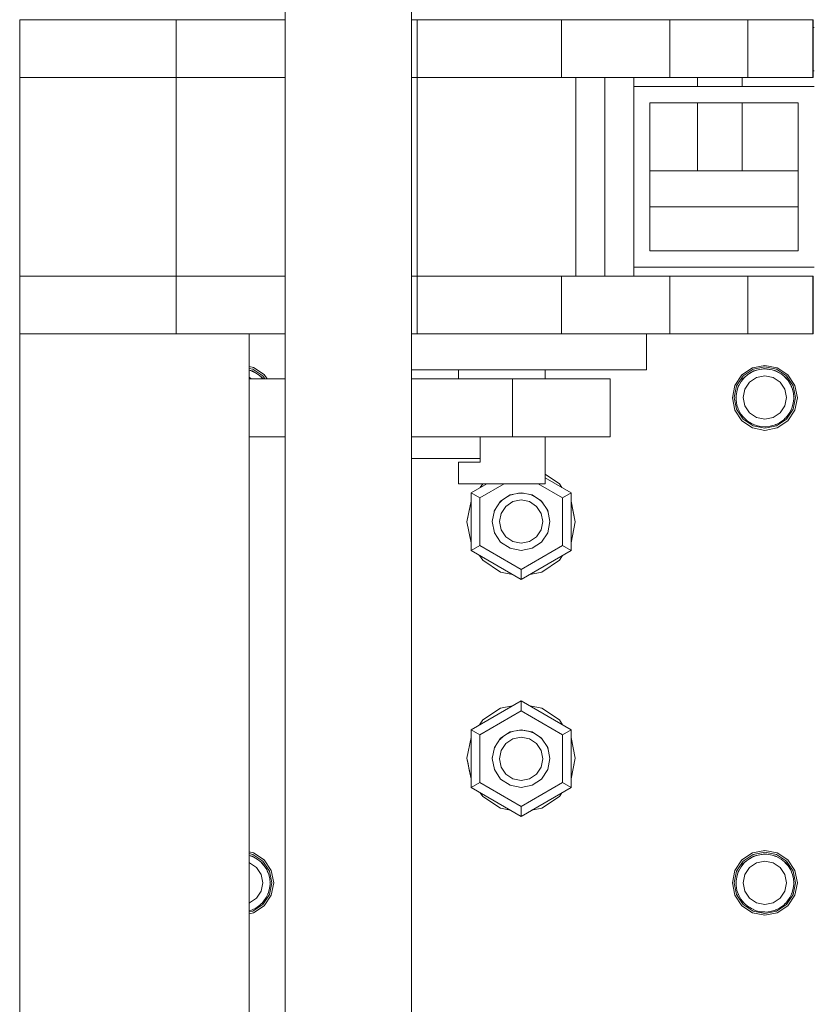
# Model space of a CAD drawing. Header units: millimetres. Extents: x 53746 to 116821, y -810352 to -765802.
# Tile 329 of 347: x 99317 to 99537, y -772974 to -772701. Entities that reach past the tile are written whole.
import ezdxf

# ---------------------------------------------------------------- set-up
doc = ezdxf.new("R2010")
doc.units = ezdxf.units.MM
doc.header["$MEASUREMENT"] = 0
for name, color, linetype, lineweight in [('Main Cradle Rails', 7, 'Continuous', 0), ('Side Cradle Tower', 7, 'Continuous', 0), ('Side Cradle Tower Platform', 7, 'Continuous', 0), ('Side Cradle Tower Rail Frame', 7, 'Continuous', 0)]:
    doc.layers.add(name, color=color, linetype=linetype, lineweight=lineweight)

# ---------------------------------------------------------------- blocks, each defined once
blk = doc.blocks.new('*U57')
at = {"layer": 'Side Cradle Tower', "color": 7, "linetype": 'Continuous', "lineweight": 0}
for p, q in [((14253.88, 15373.64), (14254.2, 15373.64)), ((14253.88, 15361.64), (14254.2, 15361.64)), ((14221.84, 15359.76), (14221.84, 15357.26)), ((14221.84, 15352.76), (14221.84, 15333.93)), ((14208.7, 15333.93), (14249.7, 15333.93)), ((14249.7, 15333.92), (14208.7, 15333.92)), ((14249.7, 15323.92), (14208.7, 15323.92)), ((14098.77, 15278.97), (14097.7, 15279.18)), ((14239.08, 15278.89), (14240.52, 15279.02)), ((14241.1, 15279), (14240.52, 15279.02)), ((14241.1, 15279), (14242.53, 15278.77)), ((14243.77, 15278.97), (14246.53, 15277.13)), ((14098.57, 15278.4), (14098.58, 15278.4)), ((14101.16, 15276.66), (14101.16, 15276.66)), ((14101.16, 15276.66), (14101.52, 15276.26)), ((14101.18, 15276.78), (14101.18, 15276.77)), ((14101.58, 15276.26), (14101.18, 15276.78)), ((14234.86, 15276.78), (14233.93, 15275.55)), ((14234.86, 15276.77), (14234.86, 15276.78)), ((14234.91, 15276.7), (14234.92, 15276.7)), ((14237.45, 15278.51), (14235.81, 15277.49)), ((14237.46, 15278.51), (14238.11, 15278.64)), ((14237.46, 15278.51), (14237.46, 15278.51)), ((14237.5, 15278.39), (14237.5, 15278.39)), ((14240.52, 15277.1), (14238.22, 15276.64)), ((14243.57, 15278.4), (14243.58, 15278.4)), ((14246.16, 15276.66), (14246.16, 15276.66)), ((14246.16, 15276.66), (14246.92, 15275.81)), ((14246.18, 15276.78), (14246.18, 15276.77)), ((14246.92, 15275.81), (14246.18, 15276.78)), ((14248.83, 15274.47), (14246.88, 15277.38)), ((14247.88, 15274.07), (14247.88, 15274.07)), ((14247.88, 15274.07), (14248.15, 15273.42)), ((14247.91, 15274.18), (14247.91, 15274.18)), ((14248.15, 15273.42), (14247.91, 15274.18)), ((14232.54, 15271.02), (14232.54, 15271.1)), ((14232.54, 15271.02), (14232.54, 15271.02)), ((14248.5, 15271.02), (14248.5, 15271.02)), ((14248.5, 15271.02), (14248.52, 15270.76)), ((14249.02, 15271.12), (14249.02, 15271.12)), ((14234.51, 15265.11), (14237.27, 15263.27)), ((14159.16, 15244.75), (14163.52, 15247.26)), ((14161.56, 15243.36), (14168.32, 15247.26)), ((14184.48, 15243.36), (14177.72, 15247.26)), ((14179.7, 15248.89), (14186.88, 15244.75)), ((14159.16, 15228.74), (14159.16, 15244.75)), ((14159.16, 15244.75), (14161.56, 15243.36)), ((14169.96, 15244.04), (14169.39, 15243.75)), ((14169.99, 15244.05), (14169.99, 15244.05)), ((14172.34, 15244.6), (14172.35, 15244.61)), ((14173.62, 15244.62), (14173.1, 15244.64)), ((14176.07, 15244.02), (14176.07, 15244.02)), ((14184.48, 15243.36), (14186.88, 15244.75)), ((14186.88, 15244.75), (14186.88, 15228.74)), ((14161.56, 15230.13), (14161.56, 15243.36)), ((14167.28, 15242.19), (14167.08, 15241.98)), ((14167.36, 15242.31), (14167.29, 15242.2)), ((14167.36, 15242.31), (14167.47, 15242.38)), ((14167.43, 15242.33), (14167.43, 15242.33)), ((14178.17, 15242.74), (14178.63, 15242.35)), ((14178.66, 15242.32), (14178.66, 15242.32)), ((14184.48, 15230.13), (14184.48, 15243.36)), ((14165.61, 15239.6), (14165.57, 15239.53)), ((14165.69, 15239.78), (14165.69, 15239.77)), ((14180.38, 15239.7), (14180.38, 15239.7)), ((14180.38, 15239.7), (14180.48, 15239.43)), ((14180.48, 15239.46), (14180.44, 15239.56)), ((14165.04, 15236.85), (14165.02, 15236.74)), ((14165.02, 15236.74), (14165.02, 15236.75)), ((14165.03, 15236.7), (14165.03, 15236.74)), ((14180.41, 15233.68), (14181.02, 15236.75)), ((14181.02, 15236.74), (14180.98, 15236.93)), ((14181.01, 15236.7), (14180.98, 15236.83)), ((14180.98, 15236.83), (14181.01, 15236.7)), ((14180.99, 15236.65), (14180.99, 15236.65)), ((14180.99, 15236.65), (14180.99, 15236.6)), ((14181.02, 15236.75), (14181.02, 15236.74)), ((14159.16, 15228.74), (14161.56, 15230.13)), ((14173.02, 15223.52), (14161.56, 15230.13)), ((14170.72, 15231.2), (14173.02, 15230.74)), ((14173.02, 15223.52), (14184.48, 15230.13)), ((14184.48, 15230.13), (14186.88, 15228.74)), ((14173.02, 15220.74), (14159.16, 15228.74)), ((14159.16, 15228.74), (14159.16, 15228.74)), ((14173.02, 15220.74), (14159.16, 15228.74)), ((14186.88, 15228.74), (14173.02, 15220.74)), ((14186.88, 15228.74), (14173.02, 15220.74)), ((14184.52, 15227.38), (14183.63, 15226.05)), ((14186.88, 15228.74), (14186.88, 15228.74)), ((14167.28, 15222.79), (14170.61, 15222.13)), ((14170.61, 15222.13), (14167.28, 15222.79)), ((14173.02, 15220.74), (14173.02, 15223.52)), ((14173.02, 15220.74), (14173.02, 15220.74)), ((14173.02, 15220.74), (14173.02, 15220.74)), ((14173.02, 15187.12), (14159.16, 15179.12)), ((14173.02, 15187.12), (14159.16, 15179.12)), ((14173.02, 15187.12), (14173.02, 15187.12)), ((14186.88, 15179.12), (14173.02, 15187.12)), ((14173.02, 15187.12), (14173.02, 15187.12)), ((14186.88, 15179.12), (14173.02, 15187.12)), ((14173.02, 15187.12), (14173.02, 15184.35)), ((14173.02, 15184.35), (14161.56, 15177.73)), ((14167.28, 15185.07), (14170.61, 15185.73)), ((14167.28, 15185.07), (14170.61, 15185.73)), ((14173.02, 15184.35), (14184.48, 15177.73)), ((14183.63, 15181.82), (14184.52, 15180.49)), ((14159.16, 15179.12), (14159.16, 15179.12)), ((14159.16, 15179.12), (14159.16, 15163.12)), ((14159.16, 15179.12), (14161.56, 15177.73)), ((14169.09, 15177.93), (14169.96, 15178.38)), ((14169.96, 15178.38), (14169.99, 15178.39)), ((14169.99, 15178.39), (14169.99, 15178.39)), ((14170.02, 15178.41), (14170.99, 15178.71)), ((14171.63, 15178.84), (14172.64, 15178.98)), ((14172.65, 15178.98), (14173.02, 15178.97)), ((14173.02, 15178.97), (14173.88, 15178.94)), ((14173.88, 15178.94), (14173.88, 15178.94)), ((14173.88, 15178.94), (14175.31, 15178.65)), ((14175.31, 15178.65), (14176.04, 15178.37)), ((14176.04, 15178.37), (14176.07, 15178.36)), ((14176.07, 15178.36), (14176.07, 15178.36)), ((14176.07, 15178.36), (14176.47, 15178.21)), ((14184.48, 15177.73), (14186.88, 15179.12)), ((14186.88, 15179.12), (14186.88, 15179.12)), ((14186.88, 15163.12), (14186.88, 15179.12)), ((14161.56, 15177.73), (14161.56, 15164.5)), ((14166.97, 15176.19), (14167.38, 15176.63)), ((14167.38, 15176.63), (14167.43, 15176.67)), ((14167.43, 15176.67), (14167.74, 15177)), ((14167.43, 15176.67), (14167.43, 15176.67)), ((14167.74, 15177), (14168.06, 15177.24)), ((14177.99, 15177.23), (14178.63, 15176.69)), ((14177.99, 15177.23), (14178.63, 15176.69)), ((14178.63, 15176.69), (14178.66, 15176.66)), ((14178.66, 15176.66), (14178.66, 15176.66)), ((14178.66, 15176.66), (14178.67, 15176.65)), ((14178.67, 15176.65), (14179.11, 15176.13)), ((14184.48, 15177.73), (14184.48, 15164.5)), ((14165.63, 15174.18), (14165.56, 15173.82)), ((14165.69, 15174.11), (14165.9, 15174.59)), ((14165.69, 15174.11), (14165.69, 15174.11)), ((14180.23, 15174.45), (14180.35, 15174.12)), ((14180.35, 15174.12), (14180.38, 15174.04)), ((14180.38, 15174.04), (14180.38, 15174.04)), ((14180.38, 15174.04), (14180.5, 15173.73)), ((14180.41, 15174.18), (14181.02, 15171.12)), ((14180.5, 15173.73), (14180.41, 15174.18)), ((14158.02, 15171.21), (14158.02, 15171.21)), ((14165.05, 15171.26), (14165.02, 15171.12)), ((14165.02, 15171.12), (14165.02, 15171.12)), ((14165.02, 15171.12), (14165.03, 15171.06)), ((14165.03, 15171.08), (14165.05, 15171.26)), ((14165.03, 15171.06), (14165.03, 15171.08)), ((14165.05, 15171.26), (14165.14, 15171.73)), ((14180.98, 15171.31), (14180.99, 15171.08)), ((14181.02, 15171.12), (14180.98, 15171.31)), ((14180.99, 15170.96), (14181.02, 15171.12)), ((14180.99, 15171.08), (14180.99, 15170.99)), ((14180.99, 15170.99), (14180.99, 15170.99)), ((14180.99, 15170.99), (14180.99, 15170.96)), ((14181.02, 15171.12), (14181.02, 15171.12)), ((14159.16, 15163.12), (14161.56, 15164.5)), ((14161.56, 15164.5), (14173.02, 15157.89)), ((14170.72, 15165.53), (14173.02, 15165.08)), ((14184.48, 15164.5), (14173.02, 15157.89)), ((14184.48, 15164.5), (14186.88, 15163.12)), ((14159.16, 15163.12), (14173.02, 15155.12)), ((14173.02, 15155.12), (14186.88, 15163.12)), ((14173.02, 15157.89), (14173.02, 15155.12)), ((14097.7, 15145.27), (14098.96, 15145.02)), ((14098.57, 15144.02), (14098.58, 15144.02)), ((14101.88, 15143.07), (14098.96, 15145.02)), ((14237.45, 15144.12), (14235.81, 15143.09)), ((14237.46, 15144.12), (14238.11, 15144.25)), ((14237.46, 15144.12), (14237.46, 15144.12)), ((14237.5, 15144), (14237.5, 15144)), ((14240.52, 15142.71), (14238.22, 15142.25)), ((14239.08, 15144.5), (14240.52, 15144.63)), ((14241.1, 15144.61), (14240.52, 15144.63)), ((14241.1, 15144.61), (14242.53, 15144.37)), ((14243.57, 15144.01), (14243.58, 15144.01)), ((14246.53, 15142.74), (14248.37, 15139.98)), ((14101.16, 15142.28), (14101.16, 15142.27)), ((14101.16, 15142.27), (14101.92, 15141.43)), ((14101.18, 15142.39), (14101.18, 15142.39)), ((14101.92, 15141.43), (14101.18, 15142.39)), ((14231.52, 15136.71), (14232.2, 15140.15)), ((14234.86, 15142.39), (14233.93, 15141.16)), ((14234.86, 15142.38), (14234.86, 15142.39)), ((14234.91, 15142.31), (14234.92, 15142.31)), ((14246.16, 15142.27), (14246.16, 15142.27)), ((14246.16, 15142.27), (14246.92, 15141.42)), ((14246.18, 15142.39), (14246.18, 15142.38)), ((14246.92, 15141.42), (14246.18, 15142.39)), ((14102.88, 15139.68), (14102.88, 15139.68)), ((14102.88, 15139.68), (14103.15, 15139.04)), ((14102.91, 15139.79), (14102.91, 15139.79)), ((14103.15, 15139.04), (14102.91, 15139.79)), ((14247.88, 15139.68), (14247.88, 15139.68)), ((14247.88, 15139.68), (14248.15, 15139.03)), ((14247.91, 15139.79), (14247.91, 15139.79)), ((14248.15, 15139.03), (14247.91, 15139.79)), ((14103.5, 15136.63), (14103.5, 15136.63)), ((14103.5, 15136.63), (14103.52, 15136.37)), ((14104.02, 15136.73), (14104.02, 15136.73)), ((14232.02, 15136.73), (14232.02, 15136.73)), ((14232.54, 15136.63), (14232.54, 15136.71)), ((14232.54, 15136.63), (14232.54, 15136.63)), ((14248.5, 15136.63), (14248.5, 15136.63)), ((14248.5, 15136.63), (14248.52, 15136.37)), ((14249.02, 15136.73), (14249.02, 15136.73)), ((14098.77, 15128.88), (14097.7, 15128.66)), ((14240.52, 15128.23), (14243.77, 15128.88))]:
    blk.add_line(p, q, dxfattribs=at)
at = {"layer": 'Side Cradle Tower', "color": 7, "linetype": 'Continuous', "lineweight": 0, "flags": 128}
for points in [[(14097.7, 15279.69), (14098.96, 15279.44), (14101.88, 15277.48), (14102.7, 15276.26)], [(14102.11, 15276.26), (14101.53, 15277.13), (14098.77, 15278.97)], [(14248.83, 15274.47), (14249.52, 15271.02), (14248.83, 15267.58), (14246.88, 15264.66), (14243.96, 15262.71), (14240.52, 15262.02), (14237.08, 15262.71), (14234.16, 15264.66), (14232.2, 15267.58), (14231.52, 15271.02), (14232.2, 15274.47), (14234.16, 15277.38), (14237.08, 15279.34), (14240.52, 15280.02), (14243.96, 15279.34), (14246.88, 15277.38)], [(14243.77, 15278.97), (14240.52, 15279.62), (14237.27, 15278.97), (14234.51, 15277.13), (14232.67, 15274.37), (14232.02, 15271.12), (14232.02, 15271.12)], [(14242.52, 15278.77), (14240.52, 15279.12), (14239.08, 15278.89)], [(14240.51, 15279.12), (14240.52, 15279.12), (14240.52, 15279.12)], [(14098.58, 15278.4), (14098.58, 15278.4), (14098.55, 15278.41), (14097.7, 15278.71)], [(14097.7, 15276.66), (14097.82, 15276.64), (14098.38, 15276.26)], [(14097.83, 15278.66), (14098.58, 15278.51), (14098.58, 15278.51)], [(14099.98, 15277.66), (14098.58, 15278.51), (14098.59, 15278.51)], [(14098.58, 15278.4), (14098.7, 15278.36), (14099.98, 15277.66)], [(14101.16, 15276.66), (14101.16, 15276.66), (14101.12, 15276.7), (14100.95, 15276.9), (14099.98, 15277.66), (14099.98, 15277.66)], [(14100.67, 15277.11), (14101.18, 15276.78), (14101.18, 15276.77)], [(14233.92, 15275.55), (14234.7, 15276.51), (14234.87, 15276.66), (14234.91, 15276.7)], [(14240.52, 15277.1), (14242.82, 15276.64), (14244.76, 15275.34), (14246.06, 15273.39), (14246.52, 15271.1), (14246.06, 15268.8), (14244.76, 15266.85), (14242.82, 15265.55), (14240.52, 15265.1), (14238.22, 15265.55), (14236.28, 15266.85), (14234.98, 15268.8), (14234.52, 15271.1), (14234.98, 15273.39), (14236.28, 15275.34), (14238.22, 15276.64)], [(14234.86, 15276.77), (14234.86, 15276.78), (14235.44, 15277.16)], [(14235.8, 15277.48), (14235.8, 15277.48), (14234.91, 15276.7), (14234.91, 15276.7)], [(14235.8, 15277.48), (14236.85, 15278.13), (14237.47, 15278.38), (14237.5, 15278.39)], [(14237.46, 15278.51), (14237.46, 15278.51), (14237.45, 15278.51)], [(14239.08, 15278.89), (14239.08, 15278.89), (14238.2, 15278.68), (14237.5, 15278.39), (14237.5, 15278.39)], [(14243.58, 15278.4), (14243.58, 15278.4), (14243.55, 15278.41), (14242.53, 15278.77)], [(14242.83, 15278.66), (14243.58, 15278.51), (14243.58, 15278.51)], [(14244.98, 15277.66), (14243.58, 15278.51), (14243.59, 15278.51)], [(14243.58, 15278.4), (14243.7, 15278.36), (14244.98, 15277.66)], [(14246.16, 15276.66), (14246.16, 15276.66), (14246.12, 15276.7), (14245.95, 15276.9), (14244.98, 15277.66), (14244.98, 15277.66)], [(14245.67, 15277.11), (14246.18, 15276.78), (14246.18, 15276.77)], [(14249.02, 15271.12), (14249.02, 15271.12), (14248.37, 15274.37), (14246.53, 15277.13)], [(14232.8, 15273.11), (14233.13, 15274.18), (14233.13, 15274.18)], [(14232.8, 15273.11), (14233.14, 15274.08), (14233.16, 15274.14)], [(14233.13, 15274.18), (14233.13, 15274.18), (14233.32, 15274.46)], [(14233.92, 15275.55), (14233.92, 15275.55), (14233.21, 15274.28), (14233.16, 15274.14), (14233.16, 15274.14)], [(14247.88, 15274.07), (14247.88, 15274.07), (14247.85, 15274.14), (14247.59, 15274.77), (14246.92, 15275.81), (14246.92, 15275.81)], [(14247.7, 15274.49), (14247.91, 15274.18), (14247.91, 15274.18)], [(14232.02, 15271.12), (14232.67, 15267.87), (14234.51, 15265.11)], [(14249.02, 15271.12), (14248.37, 15267.86), (14246.53, 15265.11), (14243.77, 15263.26), (14240.52, 15262.62), (14237.27, 15263.26), (14234.51, 15265.11), (14232.67, 15267.86), (14232.02, 15271.12)], [(14232.54, 15271), (14232.52, 15271.12), (14232.54, 15271.25)], [(14232.54, 15271.1), (14232.54, 15271.1), (14232.55, 15271.68)], [(14248.52, 15270.76), (14248.52, 15270.76), (14248.38, 15269.53), (14247.98, 15268.13), (14247.93, 15268.03), (14247.9, 15267.96), (14247.44, 15267.01), (14246.6, 15265.82), (14246.2, 15265.42), (14246.16, 15265.38), (14245.73, 15264.95), (14244.54, 15264.1), (14243.6, 15263.65), (14243.58, 15263.64), (14243.42, 15263.57), (14242.02, 15263.16), (14240.79, 15263.03), (14240.52, 15263.04), (14240.52, 15263.04), (14239.34, 15263.11), (14238.13, 15263.39), (14237.47, 15263.66), (14237.44, 15263.67), (14236.78, 15263.95), (14235.74, 15264.61), (14234.88, 15265.38), (14234.84, 15265.42), (14234.65, 15265.58), (14233.88, 15266.55), (14233.18, 15267.83), (14233.14, 15267.96), (14233.11, 15268.03), (14232.78, 15269), (14232.54, 15270.44), (14232.54, 15271.02), (14232.54, 15271.02)], [(14232.55, 15271.68), (14232.8, 15273.11), (14232.8, 15273.11)], [(14237.27, 15263.27), (14240.52, 15262.62), (14243.77, 15263.27), (14246.53, 15265.11), (14248.37, 15267.87), (14249.02, 15271.12)], [(14248.5, 15271.02), (14248.5, 15271.02), (14248.5, 15271.1), (14248.43, 15272.22), (14248.15, 15273.42), (14248.15, 15273.42)], [(14248.48, 15271.3), (14248.52, 15271.12), (14248.52, 15270.76)], [(14179.7, 15249.88), (14183.63, 15247.26), (14184.32, 15246.22)], [(14161.72, 15246.22), (14162.41, 15247.26), (14162.42, 15247.26)], [(14181.02, 15236.75), (14180.41, 15239.81), (14178.68, 15242.4), (14176.08, 15244.14), (14173.02, 15244.75), (14169.96, 15244.14), (14167.36, 15242.4), (14165.63, 15239.81), (14165.02, 15236.75)], [(14169.3, 15243.7), (14169.96, 15244.04), (14169.99, 15244.05)], [(14170.65, 15244.27), (14169.96, 15244.13), (14169.39, 15243.75)], [(14170.01, 15244.06), (14169.99, 15244.06), (14169.96, 15244.04), (14169.96, 15244.04)], [(14169.99, 15244.05), (14169.99, 15244.05), (14170.02, 15244.07), (14170.71, 15244.29)], [(14172.16, 15244.58), (14172.64, 15244.64), (14173.02, 15244.63), (14173.7, 15244.61)], [(14173.62, 15244.62), (14173.02, 15244.74), (14172.34, 15244.6)], [(14172.96, 15244.64), (14172.67, 15244.65), (14172.34, 15244.6)], [(14172.96, 15244.64), (14173.02, 15244.65), (14173.1, 15244.64)], [(14173.08, 15244.64), (14173.02, 15244.65), (14172.97, 15244.64)], [(14175.45, 15244.26), (14176.04, 15244.03), (14176.07, 15244.02), (14176.07, 15244.02)], [(14176.45, 15243.89), (14176.08, 15244.13), (14175.49, 15244.25)], [(14175.95, 15244.07), (14176.08, 15244.04), (14176.14, 15244)], [(14176.13, 15244.01), (14176.08, 15244.04), (14175.96, 15244.06)], [(14176.07, 15244.02), (14176.47, 15243.87), (14176.58, 15243.8)], [(14176.45, 15243.88), (14176.45, 15243.89), (14176.14, 15244.01)], [(14176.44, 15243.89), (14176.45, 15243.89), (14176.45, 15243.88)], [(14158.02, 15236.65), (14158.02, 15236.65), (14159.16, 15242.39), (14159.16, 15242.39)], [(14158.02, 15236.65), (14158.65, 15239.83), (14159.16, 15242.39)], [(14159.16, 15242.39), (14159.16, 15242.39), (14159.16, 15242.39)], [(14170.72, 15231.2), (14168.78, 15232.5), (14167.48, 15234.44), (14167.02, 15236.74), (14167.48, 15239.03), (14168.78, 15240.98), (14170.72, 15242.28), (14173.02, 15242.74), (14175.32, 15242.28), (14177.26, 15240.98), (14178.56, 15239.03), (14179.02, 15236.74), (14178.56, 15234.44), (14177.26, 15232.5), (14175.32, 15231.2), (14173.02, 15230.74)], [(14167.05, 15241.93), (14167.38, 15242.29), (14167.43, 15242.33)], [(14167.7, 15242.62), (14167.36, 15242.4), (14167.08, 15241.98)], [(14167.28, 15242.19), (14167.36, 15242.31), (14167.48, 15242.38)], [(14167.43, 15242.33), (14167.43, 15242.33), (14167.72, 15242.64)], [(14178.95, 15241.98), (14178.68, 15242.4), (14178.21, 15242.71)], [(14178.63, 15242.35), (14178.66, 15242.32), (14178.66, 15242.32)], [(14178.95, 15241.98), (14178.68, 15242.31), (14178.68, 15242.31), (14178.67, 15242.31), (14178.66, 15242.33), (14178.63, 15242.35)], [(14178.66, 15242.32), (14178.67, 15242.31), (14179, 15241.92)], [(14186.88, 15242.39), (14186.88, 15242.39), (14188.02, 15236.65), (14188.02, 15236.65)], [(14186.88, 15242.39), (14187.28, 15240.38), (14188.02, 15236.65)], [(14165.85, 15240.13), (14165.63, 15239.8), (14165.57, 15239.53)], [(14165.57, 15239.5), (14165.66, 15239.7), (14165.69, 15239.77)], [(14165.73, 15239.86), (14165.63, 15239.71), (14165.61, 15239.6)], [(14165.61, 15239.6), (14165.63, 15239.71), (14165.73, 15239.86)], [(14165.69, 15239.77), (14165.69, 15239.77), (14165.86, 15240.15)], [(14180.26, 15240.03), (14180.35, 15239.78), (14180.38, 15239.7), (14180.38, 15239.7)], [(14180.48, 15239.46), (14180.41, 15239.8), (14180.27, 15240.02)], [(14180.34, 15239.82), (14180.41, 15239.71), (14180.44, 15239.56)], [(14180.44, 15239.57), (14180.41, 15239.71), (14180.34, 15239.81)], [(14159.16, 15230.91), (14158.02, 15236.65), (14158.02, 15236.65)], [(14159.16, 15230.91), (14159.16, 15230.91), (14158.02, 15236.65)], [(14165.02, 15236.75), (14165.02, 15236.75), (14165.63, 15233.68), (14167.36, 15231.09), (14169.96, 15229.36), (14173.02, 15228.75), (14176.08, 15229.36), (14178.68, 15231.09), (14180.41, 15233.68)], [(14165.03, 15236.74), (14165.03, 15236.74), (14165.04, 15236.86)], [(14165.04, 15236.86), (14165.1, 15237.13), (14165.11, 15237.18)], [(14180.98, 15236.93), (14180.99, 15236.74), (14180.99, 15236.65), (14180.99, 15236.65)], [(14188.02, 15236.65), (14188.02, 15236.65), (14186.88, 15230.91)], [(14188.02, 15236.65), (14186.88, 15230.91), (14186.88, 15230.91)], [(14162.41, 15226.04), (14162.41, 15226.04), (14161.52, 15227.38)], [(14167.28, 15222.79), (14162.41, 15226.04), (14161.52, 15227.38)], [(14184.52, 15227.38), (14183.63, 15226.04), (14178.76, 15222.79), (14175.43, 15222.13)], [(14167.28, 15222.79), (14167.28, 15222.79), (14162.41, 15226.04)], [(14183.63, 15226.05), (14183.63, 15226.04), (14178.76, 15222.79)], [(14178.76, 15222.79), (14178.76, 15222.79), (14175.43, 15222.13)], [(14161.52, 15180.49), (14162.41, 15181.82), (14167.28, 15185.07)], [(14162.41, 15181.82), (14167.28, 15185.07), (14167.28, 15185.07)], [(14175.43, 15185.73), (14178.76, 15185.07), (14178.76, 15185.07)], [(14175.43, 15185.73), (14178.76, 15185.07), (14183.63, 15181.82), (14184.52, 15180.49)], [(14178.76, 15185.07), (14183.63, 15181.82), (14183.63, 15181.82)], [(14161.52, 15180.49), (14162.41, 15181.82), (14162.41, 15181.82)], [(14180.41, 15174.18), (14178.68, 15176.77), (14176.08, 15178.51), (14173.02, 15179.12), (14169.96, 15178.51), (14167.36, 15176.77), (14165.63, 15174.18), (14165.02, 15171.12), (14165.02, 15171.12)], [(14169.09, 15177.93), (14169.96, 15178.38), (14169.99, 15178.39)], [(14169.99, 15178.39), (14169.99, 15178.39), (14170.02, 15178.41), (14170.99, 15178.71)], [(14171.62, 15178.84), (14172.64, 15178.98), (14173.02, 15178.97), (14173.88, 15178.94)], [(14173.88, 15178.94), (14173.88, 15178.94), (14175.31, 15178.65), (14176.04, 15178.37), (14176.07, 15178.36), (14176.07, 15178.36)], [(14176.07, 15178.36), (14176.47, 15178.21), (14177.03, 15177.88)], [(14158.02, 15171.21), (14159.16, 15176.95), (14159.16, 15176.96)], [(14158.02, 15171.21), (14159.16, 15176.95), (14159.16, 15176.95)], [(14166.97, 15176.19), (14167.38, 15176.63), (14167.43, 15176.67)], [(14170.72, 15165.53), (14168.78, 15166.83), (14167.48, 15168.78), (14167.02, 15171.08), (14167.48, 15173.37), (14168.78, 15175.32), (14170.72, 15176.62), (14173.02, 15177.08), (14175.32, 15176.62), (14177.26, 15175.32), (14178.56, 15173.37), (14179.02, 15171.08), (14178.56, 15168.78), (14177.26, 15166.83), (14175.32, 15165.53), (14173.02, 15165.08)], [(14167.43, 15176.67), (14167.43, 15176.67), (14167.74, 15177), (14168.06, 15177.24)], [(14178.63, 15176.69), (14178.66, 15176.66), (14178.66, 15176.66)], [(14178.66, 15176.66), (14178.67, 15176.65), (14179.11, 15176.13)], [(14186.88, 15176.95), (14188.02, 15171.21), (14188.02, 15171.21)], [(14186.88, 15176.95), (14186.88, 15176.95), (14188.02, 15171.21)], [(14165.56, 15173.82), (14165.66, 15174.04), (14165.69, 15174.11)], [(14165.69, 15174.11), (14165.69, 15174.11), (14165.9, 15174.58)], [(14180.23, 15174.45), (14180.35, 15174.12), (14180.38, 15174.04), (14180.38, 15174.04)], [(14159.16, 15165.47), (14159.16, 15165.47), (14158.02, 15171.21), (14158.02, 15171.21)], [(14159.16, 15165.47), (14159.16, 15165.47), (14159.16, 15165.48), (14158.66, 15167.98), (14158.23, 15170.14), (14158.02, 15171.21)], [(14165.02, 15171.12), (14165.63, 15168.06), (14167.36, 15165.46), (14169.96, 15163.73), (14173.02, 15163.12), (14176.08, 15163.73), (14178.68, 15165.46), (14180.41, 15168.06), (14181.02, 15171.12)], [(14165.03, 15171.08), (14165.03, 15171.08), (14165.05, 15171.25)], [(14180.98, 15171.31), (14180.99, 15171.08), (14180.99, 15170.99), (14180.99, 15170.99)], [(14188.02, 15171.21), (14188.02, 15171.21), (14186.88, 15165.47), (14186.88, 15165.47)], [(14188.02, 15171.21), (14187.27, 15167.43), (14186.88, 15165.47), (14186.88, 15165.47)], [(14170.13, 15156.79), (14167.28, 15157.35), (14162.41, 15160.6), (14161.72, 15161.64)], [(14184.32, 15161.64), (14183.63, 15160.6), (14178.76, 15157.35), (14175.91, 15156.79)], [(14231.52, 15136.71), (14232.2, 15133.26), (14234.16, 15130.34), (14237.08, 15128.39), (14240.52, 15127.71), (14243.96, 15128.39), (14246.88, 15130.34), (14248.83, 15133.26), (14249.52, 15136.71), (14248.83, 15140.15), (14246.88, 15143.07), (14243.96, 15145.02), (14240.52, 15145.71), (14237.08, 15145.02), (14234.16, 15143.07), (14232.2, 15140.15)], [(14104.02, 15136.73), (14104.02, 15136.73), (14103.37, 15139.98), (14101.53, 15142.74), (14098.77, 15144.58), (14097.7, 15144.8)], [(14098.58, 15144.02), (14098.58, 15144.02), (14098.55, 15144.02), (14097.7, 15144.32)], [(14101.88, 15143.07), (14103.83, 15140.15), (14104.52, 15136.71), (14103.83, 15133.26), (14101.88, 15130.34), (14098.96, 15128.39), (14097.7, 15128.14)], [(14097.83, 15144.27), (14098.58, 15144.12), (14098.58, 15144.12)], [(14099.98, 15143.28), (14098.58, 15144.12), (14098.59, 15144.12)], [(14098.58, 15144.02), (14098.7, 15143.97), (14099.98, 15143.28)], [(14101.16, 15142.27), (14101.16, 15142.27), (14101.12, 15142.31), (14100.95, 15142.51), (14099.98, 15143.28), (14099.98, 15143.28)], [(14100.67, 15142.72), (14101.18, 15142.39), (14101.18, 15142.38)], [(14246.53, 15142.74), (14243.77, 15144.58), (14240.52, 15145.23), (14237.27, 15144.58), (14234.51, 15142.74), (14232.67, 15139.98), (14232.02, 15136.73), (14232.02, 15136.73)], [(14240.52, 15142.71), (14242.82, 15142.25), (14244.76, 15140.95), (14246.06, 15139), (14246.52, 15136.71), (14246.06, 15134.41), (14244.76, 15132.46), (14242.82, 15131.16), (14240.52, 15130.71), (14238.22, 15131.16), (14236.28, 15132.46), (14234.98, 15134.41), (14234.52, 15136.71), (14234.98, 15139), (14236.28, 15140.95), (14238.22, 15142.25)], [(14234.86, 15142.38), (14234.86, 15142.39), (14235.44, 15142.77)], [(14235.8, 15143.09), (14235.8, 15143.09), (14234.91, 15142.31), (14234.91, 15142.31)], [(14235.8, 15143.09), (14236.85, 15143.74), (14237.47, 15143.99), (14237.5, 15144)], [(14237.46, 15144.12), (14237.46, 15144.12), (14237.45, 15144.12)], [(14239.08, 15144.5), (14239.08, 15144.5), (14238.2, 15144.29), (14237.5, 15144), (14237.5, 15144)], [(14242.52, 15144.37), (14240.52, 15144.73), (14239.08, 15144.5)], [(14240.51, 15144.73), (14240.52, 15144.73), (14240.52, 15144.73)], [(14243.58, 15144.01), (14243.58, 15144.01), (14243.55, 15144.02), (14242.53, 15144.37)], [(14242.83, 15144.27), (14243.58, 15144.12), (14243.58, 15144.12)], [(14244.98, 15143.27), (14243.58, 15144.12), (14243.59, 15144.12)], [(14243.58, 15144.01), (14243.7, 15143.97), (14244.98, 15143.27)], [(14246.16, 15142.27), (14246.16, 15142.27), (14246.12, 15142.31), (14245.95, 15142.5), (14244.98, 15143.27), (14244.98, 15143.27)], [(14245.67, 15142.72), (14246.18, 15142.39), (14246.18, 15142.38)], [(14097.7, 15142.27), (14097.82, 15142.25), (14099.76, 15140.95), (14101.06, 15139), (14101.52, 15136.71), (14101.06, 15134.41), (14099.76, 15132.47), (14097.82, 15131.17), (14097.7, 15131.14)], [(14102.88, 15139.68), (14102.88, 15139.68), (14102.85, 15139.75), (14102.59, 15140.38), (14101.92, 15141.43), (14101.92, 15141.43)], [(14102.7, 15140.11), (14102.91, 15139.79), (14102.91, 15139.79)], [(14233.13, 15139.79), (14233.13, 15139.79), (14233.32, 15140.07)], [(14233.92, 15141.16), (14233.92, 15141.16), (14233.21, 15139.89), (14233.16, 15139.75), (14233.16, 15139.75)], [(14233.92, 15141.16), (14234.7, 15142.12), (14234.87, 15142.27), (14234.91, 15142.31)], [(14247.88, 15139.68), (14247.88, 15139.68), (14247.85, 15139.74), (14247.59, 15140.38), (14246.92, 15141.42), (14246.92, 15141.42)], [(14247.7, 15140.1), (14247.91, 15139.79), (14247.91, 15139.79)], [(14249.02, 15136.73), (14249.02, 15136.73), (14248.37, 15139.98)], [(14103.5, 15136.63), (14103.5, 15136.63), (14103.5, 15136.71), (14103.43, 15137.83), (14103.15, 15139.04), (14103.15, 15139.04)], [(14232.54, 15136.71), (14232.54, 15136.71), (14232.55, 15137.29)], [(14232.55, 15137.29), (14232.8, 15138.72), (14232.8, 15138.72)], [(14232.8, 15138.72), (14233.13, 15139.79), (14233.13, 15139.79)], [(14232.8, 15138.72), (14233.14, 15139.69), (14233.16, 15139.75)], [(14248.5, 15136.63), (14248.5, 15136.63), (14248.5, 15136.71), (14248.43, 15137.82), (14248.15, 15139.03), (14248.15, 15139.03)], [(14097.7, 15128.67), (14098.77, 15128.88), (14101.53, 15130.72), (14103.37, 15133.48), (14104.02, 15136.73)], [(14103.52, 15136.37), (14103.52, 15136.37), (14103.38, 15135.14), (14102.98, 15133.74), (14102.93, 15133.64), (14102.9, 15133.58), (14102.44, 15132.62), (14101.6, 15131.44), (14101.2, 15131.03), (14101.16, 15130.99), (14100.73, 15130.56), (14099.54, 15129.72), (14098.6, 15129.26), (14098.58, 15129.25), (14098.42, 15129.18), (14097.7, 15128.97)], [(14104.02, 15136.73), (14103.37, 15133.48), (14101.53, 15130.72), (14098.77, 15128.88)], [(14103.48, 15136.91), (14103.52, 15136.73), (14103.52, 15136.37)], [(14232.02, 15136.73), (14232.67, 15133.48), (14234.51, 15130.72), (14237.27, 15128.88), (14240.52, 15128.23)], [(14249.02, 15136.73), (14248.37, 15133.48), (14246.53, 15130.72), (14243.77, 15128.88), (14240.52, 15128.23), (14237.27, 15128.88), (14234.51, 15130.72), (14232.67, 15133.48), (14232.02, 15136.73)], [(14232.54, 15136.61), (14232.52, 15136.73), (14232.54, 15136.86)], [(14248.52, 15136.37), (14248.52, 15136.37), (14248.38, 15135.14), (14247.98, 15133.74), (14247.93, 15133.64), (14247.9, 15133.57), (14247.44, 15132.62), (14246.6, 15131.43), (14246.2, 15131.03), (14246.16, 15130.99), (14245.73, 15130.56), (14244.54, 15129.71), (14243.6, 15129.26), (14243.58, 15129.25), (14243.42, 15129.17), (14242.02, 15128.77), (14240.79, 15128.63), (14240.52, 15128.65), (14240.52, 15128.65), (14239.34, 15128.72), (14238.13, 15129), (14237.47, 15129.27), (14237.44, 15129.28), (14236.78, 15129.56), (14235.74, 15130.22), (14234.88, 15130.99), (14234.84, 15131.03), (14234.65, 15131.19), (14233.88, 15132.16), (14233.18, 15133.44), (14233.14, 15133.57), (14233.11, 15133.64), (14232.78, 15134.61), (14232.54, 15136.05), (14232.54, 15136.63), (14232.54, 15136.63)], [(14243.77, 15128.88), (14246.53, 15130.72), (14248.37, 15133.48), (14249.02, 15136.73)], [(14248.48, 15136.91), (14248.52, 15136.73), (14248.52, 15136.37)]]:
    blk.add_lwpolyline(points, dxfattribs=at)
at = {"layer": 'Side Cradle Tower Platform', "color": 7, "linetype": 'Continuous', "lineweight": 0}
for p, q in [((14107.7, 14958.26), (14107.7, 15487.26)), ((14034.2, 15375.76), (14077.5, 15375.76)), ((14034.2, 15375.76), (14034.2, 15359.76)), ((14077.5, 15375.76), (14107.7, 15375.76)), ((14077.5, 15375.76), (14077.5, 15359.76)), ((14142.7, 15375.76), (14144.2, 15375.76)), ((14184.2, 15375.76), (14144.2, 15375.76)), ((14144.2, 15375.76), (14144.2, 15359.76)), ((14214.2, 15375.76), (14184.2, 15375.76)), ((14184.2, 15359.76), (14184.2, 15375.76)), ((14214.2, 15375.76), (14214.2, 15359.76)), ((14235.77, 15375.76), (14214.2, 15375.76)), ((14235.77, 15375.76), (14235.77, 15359.76)), ((14244.11, 15375.76), (14235.77, 15375.76)), ((14077.5, 15359.76), (14034.2, 15359.76)), ((14034.2, 15304.76), (14034.2, 15359.76)), ((14077.5, 15304.76), (14077.5, 15359.76)), ((14077.5, 15359.76), (14107.7, 15359.76)), ((14142.7, 15359.76), (14144.2, 15359.76)), ((14144.2, 15359.76), (14184.2, 15359.76)), ((14144.2, 15359.76), (14144.2, 15304.76)), ((14184.2, 15359.76), (14214.2, 15359.76)), ((14188.2, 15359.76), (14188.2, 15304.76)), ((14196.2, 15359.76), (14196.2, 15304.76)), ((14204.2, 15359.76), (14204.2, 15304.76)), ((14214.2, 15359.76), (14235.77, 15359.76)), ((14235.77, 15359.76), (14244.11, 15359.76)), ((14204.2, 15357.26), (14254.2, 15357.26)), ((14208.7, 15352.76), (14249.7, 15352.76)), ((14208.7, 15311.76), (14208.7, 15352.76)), ((14249.7, 15352.76), (14249.7, 15311.76)), ((14249.7, 15311.76), (14208.7, 15311.76)), ((14254.2, 15307.26), (14204.2, 15307.26)), ((14077.5, 15304.76), (14034.2, 15304.76)), ((14034.2, 15288.76), (14034.2, 15304.76)), ((14107.7, 15304.76), (14077.5, 15304.76)), ((14077.5, 15288.76), (14077.5, 15304.76)), ((14144.2, 15304.76), (14142.7, 15304.76)), ((14184.2, 15304.76), (14144.2, 15304.76)), ((14144.2, 15304.76), (14144.2, 15288.76)), ((14196.2, 15304.76), (14184.2, 15304.76)), ((14184.2, 15288.76), (14184.2, 15304.76)), ((14204.2, 15304.76), (14196.2, 15304.76)), ((14214.2, 15304.76), (14204.2, 15304.76)), ((14235.77, 15304.76), (14214.2, 15304.76)), ((14214.2, 15304.76), (14214.2, 15288.76)), ((14244.11, 15304.76), (14235.77, 15304.76)), ((14235.77, 15304.76), (14235.77, 15288.76)), ((14034.2, 15288.76), (14077.5, 15288.76)), ((14034.2, 14909.26), (14034.2, 15288.76)), ((14077.5, 15288.76), (14107.7, 15288.76)), ((14097.7, 15288.76), (14097.7, 14912.49)), ((14142.7, 15288.76), (14144.2, 15288.76)), ((14144.2, 15288.76), (14184.2, 15288.76)), ((14184.2, 15288.76), (14214.2, 15288.76)), ((14214.2, 15288.76), (14235.77, 15288.76)), ((14107.7, 15276.26), (14097.7, 15276.26)), ((14170.6, 15276.26), (14142.7, 15276.26)), ((14155.7, 15278.76), (14155.7, 15276.26)), ((14183.01, 15278.76), (14167.7, 15278.76)), ((14181.16, 15276.26), (14170.6, 15276.26)), ((14170.6, 15260.26), (14170.6, 15276.26)), ((14179.7, 15278.76), (14179.7, 15276.26)), ((14097.7, 15260.26), (14107.7, 15260.26)), ((14142.7, 15260.26), (14170.6, 15260.26)), ((14161.7, 15254.26), (14161.7, 15260.26)), ((14161.7, 15254.26), (14142.7, 15254.26)), ((14161.7, 15254.26), (14161.7, 15253.26)), ((14176.18, 15247.26), (14172.29, 15247.26))]:
    blk.add_line(p, q, dxfattribs=at)
at = {"layer": 'Side Cradle Tower Platform', "color": 7, "linetype": 'Continuous', "lineweight": 0, "flags": 128}
for points in [[(14142.7, 15492.26), (14142.7, 14958.26), (14141.37, 14958.26)], [(14244.11, 15375.76), (14250.39, 15375.76), (14253.77, 15375.76), (14253.77, 15359.76), (14250.39, 15359.76), (14244.11, 15359.76)], [(14253.77, 15375.76), (14253.88, 15375.76), (14253.88, 15359.76), (14253.77, 15359.76)], [(14244.11, 15304.76), (14250.39, 15304.76), (14253.77, 15304.76), (14253.77, 15288.76), (14250.39, 15288.76), (14244.11, 15288.76), (14235.77, 15288.76)], [(14253.77, 15304.76), (14253.88, 15304.76), (14253.88, 15288.76), (14253.77, 15288.76)], [(14207.7, 15288.76), (14207.7, 15278.76), (14204.65, 15278.76), (14195.98, 15278.76), (14183.01, 15278.76)], [(14167.7, 15278.76), (14152.39, 15278.76), (14142.7, 15278.76)], [(14181.16, 15276.26), (14189.91, 15276.26), (14195.69, 15276.26), (14197.7, 15276.26), (14197.7, 15260.26), (14195.69, 15260.26), (14189.91, 15260.26), (14181.16, 15260.26), (14170.6, 15260.26)], [(14179.7, 15260.26), (14179.7, 15247.26), (14178.79, 15247.26), (14176.18, 15247.26)], [(14172.29, 15247.26), (14167.7, 15247.26), (14163.11, 15247.26), (14159.21, 15247.26), (14156.61, 15247.26), (14155.7, 15247.26), (14155.7, 15253.26), (14156.61, 15253.26), (14159.21, 15253.26), (14161.7, 15253.26)]]:
    blk.add_lwpolyline(points, dxfattribs=at)
at = {"layer": 'Side Cradle Tower Rail Frame', "color": 7, "linetype": 'Continuous', "lineweight": 0}
for p, q in [((14234.2, 15359.76), (14234.2, 15357.26)), ((14234.2, 15352.76), (14234.2, 15333.93)), ((14234.2, 15276.66), (14234.2, 15275.91)), ((14234.2, 15266.15), (14234.2, 15265.58)), ((14234.2, 15142.28), (14234.2, 15141.52)), ((14234.2, 15131.76), (14234.2, 15131.19))]:
    blk.add_line(p, q, dxfattribs=at)

msp = doc.modelspace()

# ---------------------------------------------------------------- block references
at = {"layer": 'Main Cradle Rails', "color": 7, "linetype": 'Continuous', "lineweight": 0}
msp.add_blockref('*U57', (85283.05, -788076.95), dxfattribs=at)

doc.saveas('drawing.dxf')
